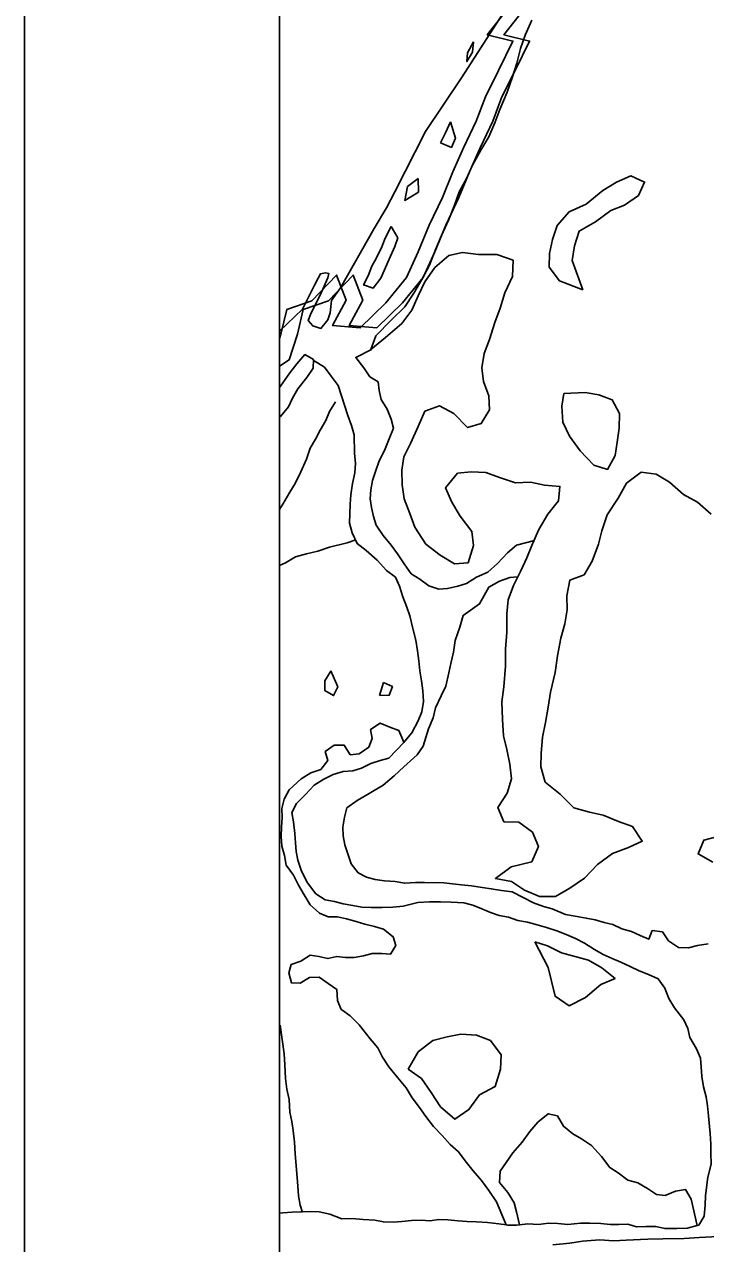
# Model space of a CAD drawing. Extents: x 0 to 34, y 0 to 22.
# Drawn here: x 2 to 2.267, y 15.5055 to 15.9834 of the extents above; entities that cross this region are included whole.
import ezdxf

# ---------------------------------------------------------------- set-up
doc = ezdxf.new("R2010")
doc.units = 0
for name, color, linetype in [('GM_X_Corporation', 7, 'Continuous'), ('GM_X_Major_Lake', 7, 'Continuous'), ('GM_X_Minor_Lake', 7, 'Continuous'), ('GM_X_Minor_River', 7, 'Continuous'), ('SH_Data', 7, 'Continuous')]:
    doc.layers.add(name, color=color, linetype=linetype)

msp = doc.modelspace()

# ---------------------------------------------------------------- linework, layer by layer
at = {"layer": 'GM_X_Corporation'}
msp.add_lwpolyline([(2.18738, 15.98749), (2.17126, 15.96243), (2.15719, 15.94148), (2.14518, 15.91776), (2.14189, 15.9115), (2.13706, 15.90339), (2.12392, 15.88018), (2.12043, 15.87525), (2.11982, 15.87042), (2.11899, 15.86765), (2.11622, 15.86426), (2.11304, 15.86529), (2.11119, 15.86734), (2.11211, 15.86971), (2.11643, 15.87843), (2.11899, 15.88408), (2.11935, 15.88575), (2.11807, 15.88603), (2.11602, 15.88562), (2.11509, 15.88398), (2.11365, 15.88121), (2.10903, 15.87186), (2.1, 15.86319), (2.1, 14.1)], dxfattribs=at)
msp.add_lwpolyline([(2.18738, 15.98749), (2.17126, 15.96243), (2.15719, 15.94148), (2.14518, 15.91776), (2.14189, 15.9115), (2.13706, 15.90339), (2.12392, 15.88018), (2.12043, 15.87525), (2.11982, 15.87042), (2.11899, 15.86765), (2.11622, 15.86426), (2.11304, 15.86529), (2.11119, 15.86734), (2.11211, 15.86971), (2.11643, 15.87843), (2.11899, 15.88408), (2.11935, 15.88575), (2.11807, 15.88603), (2.11602, 15.88562), (2.11509, 15.88398), (2.11365, 15.88121), (2.10903, 15.87186), (2.1, 15.86319), (2.1, 14.1)], dxfattribs=at)
at = {"layer": 'GM_X_Major_Lake'}
for points in [[(2.1, 15.84953), (2.10382, 15.85191), (2.10704, 15.86198), (2.10931, 15.87167), (2.11916, 15.87509), (2.12883, 15.88515), (2.13262, 15.87528), (2.12732, 15.8654), (2.13812, 15.86445), (2.14816, 15.87433), (2.15631, 15.88421), (2.16086, 15.89427), (2.16521, 15.90472), (2.17033, 15.91555), (2.1745, 15.92561), (2.17866, 15.93511), (2.18359, 15.94555), (2.18719, 15.95505), (2.1923, 15.9653), (2.19799, 15.97689), (2.18794, 15.97936), (2.19571, 15.98923)], [(2.1, 15.86034), (2.10052, 15.86198), (2.1028, 15.87166), (2.11265, 15.87508), (2.12232, 15.88515), (2.12611, 15.87528), (2.1208, 15.8654), (2.13161, 15.86445), (2.14165, 15.87433), (2.1498, 15.88421), (2.15434, 15.89427), (2.1587, 15.90472), (2.16382, 15.91554), (2.16799, 15.92561), (2.17215, 15.93511), (2.17708, 15.94555), (2.18068, 15.95505), (2.18579, 15.9653), (2.19148, 15.97689), (2.18143, 15.97935), (2.1892, 15.98923)], [(2.19895, 15.98503), (2.19632, 15.97921), (2.19446, 15.97395), (2.19297, 15.96829), (2.1913, 15.96283), (2.18923, 15.95681), (2.18638, 15.95005), (2.18433, 15.94479), (2.18209, 15.93935), (2.1789, 15.93412), (2.1757, 15.92832), (2.17327, 15.92307), (2.17046, 15.91783), (2.1686, 15.91257), (2.16635, 15.90693), (2.16352, 15.90075), (2.16128, 15.89549), (2.15882, 15.8891), (2.15581, 15.88349), (2.15262, 15.87807), (2.14905, 15.87266), (2.14378, 15.8675), (2.13772, 15.8614), (2.13585, 15.85595), (2.1415, 15.86072), (2.14792, 15.86624), (2.15186, 15.87144), (2.1543, 15.87707), (2.15692, 15.88251), (2.16088, 15.88809), (2.16633, 15.89287), (2.17168, 15.89405), (2.17793, 15.8933), (2.18514, 15.89328), (2.19153, 15.89101), (2.19135, 15.88455), (2.18832, 15.87818), (2.18644, 15.87216), (2.18438, 15.86652), (2.18229, 15.85993), (2.18024, 15.85448), (2.17932, 15.8488), (2.17992, 15.84347), (2.18204, 15.8379), (2.18226, 15.83238), (2.17907, 15.82696), (2.17371, 15.82541), (2.16836, 15.83088), (2.16275, 15.83389), (2.157, 15.83178), (2.15436, 15.82577), (2.15132, 15.81921), (2.14871, 15.81397), (2.14799, 15.80867), (2.14801, 15.80297), (2.1488, 15.79744), (2.15111, 15.79167), (2.15304, 15.78629), (2.15741, 15.77971), (2.16298, 15.77537), (2.16858, 15.77198), (2.17391, 15.77239), (2.176, 15.77917), (2.1754, 15.7847), (2.17083, 15.79072), (2.16756, 15.79613), (2.16506, 15.80172), (2.16979, 15.80747), (2.17512, 15.80808), (2.1808, 15.80772), (2.18625, 15.80586), (2.19246, 15.80378), (2.19835, 15.80399), (2.20383, 15.80288), (2.20989, 15.80232), (2.20934, 15.79664), (2.20521, 15.79144), (2.20162, 15.78546), (2.19918, 15.77983), (2.19694, 15.77439), (2.19451, 15.76895), (2.1917, 15.76352), (2.18964, 15.75788), (2.1891, 15.75239), (2.18908, 15.74517), (2.18852, 15.73853), (2.18852, 15.73188), (2.1879, 15.72373), (2.18717, 15.71786), (2.18735, 15.71102), (2.18774, 15.70455), (2.1891, 15.69919), (2.19027, 15.69345), (2.19086, 15.68774)], [(2.17372, 15.97227), (2.17343, 15.96886), (2.17563, 15.97259), (2.17604, 15.97659)], [(2.17604, 15.97659), (2.17372, 15.97227)], [(2.16303, 15.93705), (2.16735, 15.93521), (2.16897, 15.93878), (2.16695, 15.94521)], [(2.16695, 15.94521), (2.16505, 15.94098), (2.16303, 15.93705)], [(2.15014, 15.91994), (2.1491, 15.91446), (2.15451, 15.91773), (2.15437, 15.92298)], [(2.15437, 15.92298), (2.15014, 15.91994)], [(2.21469, 15.89091), (2.21561, 15.89658), (2.21748, 15.90242), (2.22385, 15.90604), (2.22986, 15.91042), (2.23524, 15.91255), (2.24066, 15.91638), (2.24309, 15.92163), (2.23765, 15.92407), (2.23208, 15.92157), (2.22667, 15.9183), (2.22025, 15.91298), (2.21352, 15.90994), (2.20881, 15.90457), (2.20695, 15.89911), (2.20584, 15.89364), (2.20569, 15.88832), (2.20971, 15.88288), (2.21891, 15.87934)], [(2.14371, 15.90422), (2.14147, 15.89967), (2.14004, 15.89629), (2.13802, 15.89198), (2.13622, 15.88861), (2.13478, 15.88486), (2.13297, 15.8813), (2.13673, 15.88005), (2.13969, 15.88395), (2.14294, 15.89146), (2.14517, 15.89634), (2.1464, 15.89972)], [(2.1464, 15.89972), (2.14371, 15.90422)], [(2.21891, 15.87934), (2.21469, 15.89091)], [(2.21144, 15.83875), (2.21059, 15.83384), (2.21098, 15.82756), (2.21367, 15.82197), (2.21788, 15.81634), (2.22322, 15.81068), (2.22849, 15.80901), (2.23149, 15.81443), (2.2324, 15.81972), (2.23313, 15.82521), (2.23329, 15.83091), (2.23041, 15.83631), (2.22515, 15.83817), (2.21986, 15.83909)], [(2.21986, 15.83909), (2.21144, 15.83875)], [(2.19086, 15.68774), (2.18918, 15.68209), (2.18561, 15.67649), (2.18792, 15.67091), (2.1938, 15.67074), (2.19919, 15.66679), (2.2015, 15.66121), (2.19886, 15.65521), (2.19083, 15.65316), (2.18462, 15.64859), (2.19086, 15.64746), (2.19608, 15.64408), (2.20189, 15.64163), (2.20816, 15.64164), (2.21376, 15.6449), (2.21956, 15.64872), (2.22465, 15.65409), (2.23047, 15.65848), (2.2368, 15.66076), (2.24219, 15.66327), (2.23836, 15.66908), (2.23291, 15.67095), (2.22691, 15.6734), (2.22144, 15.6747), (2.21541, 15.67639), (2.21006, 15.68168), (2.20412, 15.68641), (2.20239, 15.69235), (2.20254, 15.69766), (2.2031, 15.7041), (2.20421, 15.70977), (2.20533, 15.71582), (2.20626, 15.72168), (2.208, 15.72942), (2.20894, 15.73586), (2.21028, 15.74285), (2.21177, 15.7485), (2.21269, 15.75399), (2.21265, 15.7595), (2.21377, 15.76554), (2.21934, 15.76766), (2.22253, 15.77308), (2.225, 15.77966), (2.22629, 15.78494), (2.22836, 15.79115), (2.23273, 15.79768), (2.23593, 15.80366), (2.24175, 15.80787), (2.24761, 15.80713), (2.25284, 15.80394), (2.2584, 15.79922), (2.26382, 15.79621), (2.26919, 15.7915)], [(2.27185, 15.66507), (2.26631, 15.66371), (2.26407, 15.65827), (2.26986, 15.65506)]]:
    msp.add_lwpolyline(points, dxfattribs=at)
at = {"layer": 'GM_X_Minor_Lake'}
for points in [[(2.11773, 15.72614), (2.11781, 15.72233), (2.12117, 15.72034), (2.12279, 15.72371), (2.12017, 15.72998)], [(2.12017, 15.72998), (2.11991, 15.72949), (2.11773, 15.72614)], [(2.13921, 15.72039), (2.14301, 15.72047), (2.14424, 15.72385), (2.14081, 15.7255)], [(2.14081, 15.7255), (2.13921, 15.72039)], [(2.20013, 15.62383), (2.20528, 15.6138), (2.20664, 15.60844), (2.20799, 15.60251), (2.21358, 15.59874), (2.21994, 15.60197), (2.22597, 15.60712), (2.23154, 15.60943), (2.22634, 15.61357), (2.22111, 15.61657), (2.21057, 15.61953), (2.20506, 15.62221)], [(2.20506, 15.62221), (2.20013, 15.62383)], [(2.15562, 15.5702), (2.15946, 15.56477), (2.16309, 15.55916), (2.16865, 15.55425), (2.17426, 15.55807), (2.17841, 15.56384), (2.18458, 15.56709), (2.18667, 15.57386), (2.18684, 15.57956), (2.18263, 15.58519), (2.17718, 15.58725), (2.17112, 15.58761), (2.16577, 15.58663), (2.16003, 15.58508), (2.1544, 15.58068), (2.15048, 15.57392)], [(2.15048, 15.57392), (2.15562, 15.5702)]]:
    msp.add_lwpolyline(points, dxfattribs=at)
at = {"layer": 'GM_X_Minor_River'}
for points in [[(2.1, 15.82963), (2.10037, 15.8298), (2.10351, 15.83351), (2.10513, 15.83688), (2.10713, 15.84063), (2.11067, 15.84508), (2.11324, 15.84862), (2.11334, 15.85204), (2.10998, 15.85403), (2.10684, 15.85032), (2.10408, 15.84679), (2.10131, 15.84288), (2.1, 15.84116)], [(2.13609, 15.85596), (2.12988, 15.85289), (2.13299, 15.84881), (2.13536, 15.84532), (2.13872, 15.84332), (2.139, 15.8399), (2.13986, 15.83645), (2.14221, 15.83259), (2.14381, 15.82874), (2.14466, 15.8251), (2.14302, 15.82097), (2.14139, 15.81703), (2.13897, 15.81197), (2.13773, 15.80859), (2.13648, 15.80463), (2.13581, 15.80104), (2.13552, 15.79744), (2.13599, 15.79401), (2.13684, 15.79056), (2.13788, 15.78711), (2.14061, 15.78304), (2.14373, 15.77934), (2.14629, 15.77585), (2.14884, 15.77198), (2.15158, 15.7681), (2.15493, 15.76591), (2.15847, 15.76334), (2.16242, 15.76209), (2.16584, 15.76237), (2.16985, 15.7632), (2.1733, 15.76424), (2.17717, 15.76679), (2.18159, 15.76875), (2.18548, 15.77206), (2.1894, 15.77632), (2.1929, 15.77925), (2.19994, 15.78107)], [(2.11321, 15.85183), (2.11762, 15.84906), (2.12018, 15.84557), (2.12292, 15.84188), (2.12433, 15.83785), (2.12677, 15.83018), (2.12817, 15.82615), (2.12921, 15.82251), (2.12938, 15.81529), (2.12984, 15.81147), (2.12954, 15.80768), (2.12866, 15.80353), (2.12797, 15.79899), (2.12767, 15.79539), (2.12746, 15.78798), (2.12849, 15.78415), (2.13046, 15.77992), (2.13399, 15.77716), (2.13825, 15.77342), (2.14193, 15.76933), (2.14546, 15.76675), (2.14707, 15.76329), (2.14828, 15.75907), (2.14988, 15.75504), (2.15111, 15.75158), (2.15229, 15.74661), (2.15349, 15.74201), (2.15413, 15.73782), (2.15459, 15.734), (2.15505, 15.73), (2.1557, 15.72618), (2.15615, 15.72218), (2.15641, 15.71799), (2.15573, 15.71402), (2.1543, 15.71045), (2.15189, 15.70577), (2.14914, 15.70243), (2.14874, 15.70201)], [(2.1, 15.79322), (2.10129, 15.79539), (2.10408, 15.80006), (2.10607, 15.80342), (2.10829, 15.8081), (2.11052, 15.81298), (2.11197, 15.81731), (2.11416, 15.82085), (2.11597, 15.82441), (2.11817, 15.82815), (2.1196, 15.83172), (2.12198, 15.83545)], [(2.1, 15.77136), (2.10234, 15.77237), (2.1062, 15.77473), (2.1106, 15.77593), (2.115, 15.77694), (2.1196, 15.77852), (2.12648, 15.78022), (2.12994, 15.78145)], [(2.19346, 15.76692), (2.19026, 15.7666), (2.18624, 15.7652), (2.18199, 15.76285), (2.17839, 15.7563), (2.17199, 15.75174), (2.17073, 15.74722), (2.16887, 15.74195), (2.16817, 15.73741), (2.16709, 15.73288), (2.16642, 15.72929), (2.16513, 15.72401), (2.16331, 15.72026), (2.16109, 15.71558), (2.16022, 15.71161), (2.15839, 15.70729), (2.1563, 15.70052), (2.15392, 15.69716), (2.14866, 15.69237), (2.14495, 15.68887), (2.14067, 15.6852), (2.13507, 15.68194), (2.13044, 15.67922), (2.12637, 15.6763), (2.12551, 15.67271), (2.12483, 15.66874), (2.12492, 15.66532), (2.12558, 15.66188), (2.12681, 15.65824), (2.12802, 15.6544), (2.13077, 15.6509), (2.13414, 15.6491), (2.13753, 15.64824), (2.14113, 15.64775), (2.14529, 15.64744), (2.14907, 15.64677), (2.15325, 15.64702), (2.15686, 15.64711), (2.16445, 15.64689), (2.16786, 15.6466), (2.17127, 15.64612), (2.17524, 15.64582), (2.1794, 15.64513), (2.18299, 15.64465), (2.18696, 15.64396), (2.19112, 15.64346), (2.19543, 15.64125), (2.19954, 15.63904), (2.20349, 15.6376), (2.20688, 15.63674), (2.21213, 15.6345), (2.21591, 15.63382), (2.22025, 15.63312), (2.22365, 15.63246), (2.22723, 15.6314), (2.23062, 15.63054), (2.23418, 15.62892), (2.23795, 15.62786), (2.24132, 15.62625), (2.2447, 15.62482), (2.24612, 15.6282), (2.2501, 15.6277), (2.25247, 15.62421), (2.25638, 15.62163), (2.26036, 15.62152), (2.2638, 15.62237), (2.268, 15.62301)], [(2.14874, 15.70201), (2.14839, 15.70302), (2.14679, 15.70668), (2.14322, 15.70792), (2.13947, 15.70955), (2.1356, 15.707), (2.13626, 15.70356), (2.13502, 15.70018), (2.13115, 15.69744), (2.12772, 15.69716), (2.12536, 15.70084), (2.12138, 15.70095), (2.11789, 15.69839), (2.11893, 15.69494), (2.11617, 15.69141), (2.11233, 15.69), (2.10847, 15.68764), (2.10379, 15.68341), (2.10179, 15.67967), (2.10092, 15.67608), (2.10101, 15.67247), (2.10072, 15.66887), (2.10061, 15.66507), (2.10088, 15.66126), (2.10192, 15.65762), (2.10257, 15.65381), (2.1055, 15.64992), (2.10747, 15.64607), (2.10964, 15.6422), (2.112, 15.63833), (2.1157, 15.635), (2.11908, 15.63357), (2.12269, 15.63366), (2.12627, 15.63279), (2.13004, 15.63173), (2.13343, 15.63069), (2.1372, 15.62982), (2.14077, 15.62877), (2.14449, 15.62581), (2.14553, 15.62236), (2.14353, 15.619), (2.14013, 15.61928), (2.13633, 15.6192), (2.13288, 15.61835), (2.12926, 15.6177), (2.12584, 15.61761), (2.12244, 15.61809), (2.11899, 15.61723), (2.11541, 15.6181), (2.11201, 15.61858), (2.10833, 15.61621), (2.1045, 15.61499), (2.10364, 15.6116), (2.10468, 15.60777), (2.10809, 15.60767), (2.11176, 15.60984), (2.11556, 15.60992), (2.1191, 15.60754), (2.12245, 15.60516), (2.1227, 15.60079), (2.12412, 15.59733), (2.12443, 15.59711)], [(2.2653, 15.57483), (2.26501, 15.57825), (2.26341, 15.58191), (2.26088, 15.58635), (2.26003, 15.5898), (2.25842, 15.59327), (2.25475, 15.59793), (2.25258, 15.6016), (2.25099, 15.60564), (2.24843, 15.60932), (2.24468, 15.61095), (2.24093, 15.61239), (2.23737, 15.6142), (2.23381, 15.61582), (2.23043, 15.61725), (2.22687, 15.61887), (2.22351, 15.62087), (2.21959, 15.62326), (2.21604, 15.62508), (2.21229, 15.6267), (2.20872, 15.62814), (2.20458, 15.6294), (2.201, 15.63045), (2.19724, 15.63151), (2.19346, 15.63219), (2.1897, 15.63343), (2.18611, 15.63411), (2.18273, 15.63535), (2.17935, 15.63677), (2.17579, 15.63821), (2.1722, 15.63907), (2.16728, 15.6394), (2.1631, 15.63952), (2.15873, 15.63946), (2.15417, 15.63921), (2.14844, 15.63785), (2.14444, 15.6374), (2.14026, 15.63733), (2.13589, 15.63727), (2.13229, 15.63737), (2.1287, 15.63804), (2.12492, 15.63872), (2.12153, 15.63958), (2.11794, 15.64025), (2.11421, 15.64264), (2.11092, 15.64692), (2.10858, 15.65154), (2.10718, 15.65576), (2.10652, 15.6592), (2.10624, 15.66263), (2.10596, 15.66625), (2.10552, 15.67082), (2.10487, 15.67445), (2.10668, 15.67801), (2.11019, 15.68152), (2.11353, 15.68522), (2.11739, 15.68758), (2.12105, 15.68937), (2.12488, 15.69059), (2.12868, 15.69086), (2.13213, 15.6919), (2.13579, 15.6937), (2.13943, 15.69492), (2.14287, 15.69577), (2.14874, 15.70201)], [(2.12443, 15.59711), (2.12766, 15.59475), (2.13116, 15.59123), (2.13556, 15.58579), (2.1385, 15.58228), (2.1403, 15.57862), (2.14284, 15.57475), (2.14633, 15.57047), (2.14963, 15.56657), (2.15199, 15.5627), (2.15492, 15.55882), (2.15729, 15.55533), (2.16041, 15.55144), (2.16372, 15.54793), (2.16685, 15.54442), (2.17018, 15.54147), (2.17274, 15.53798), (2.17586, 15.53409), (2.17916, 15.53019), (2.18209, 15.52631), (2.185, 15.52186), (2.18879, 15.51287)], [(2.1002, 15.59112), (2.10179, 15.57992), (2.10205, 15.57554), (2.10228, 15.57022), (2.10292, 15.56602), (2.10375, 15.56201), (2.10399, 15.55706), (2.10484, 15.55343), (2.1053, 15.5498), (2.10593, 15.54522), (2.10618, 15.54066), (2.10701, 15.5298), (2.10742, 15.52428), (2.10808, 15.52065), (2.10895, 15.51777)], [(2.26371, 15.51257), (2.26429, 15.51273), (2.26648, 15.51628), (2.26679, 15.52064), (2.2669, 15.52443), (2.26786, 15.53162), (2.26915, 15.53672), (2.26908, 15.5409), (2.26899, 15.54451), (2.26873, 15.5487), (2.26816, 15.55555), (2.26771, 15.55956), (2.26724, 15.56299), (2.26621, 15.56701), (2.26557, 15.57102), (2.2653, 15.57483)], [(2.194, 15.51286), (2.19287, 15.51802), (2.19202, 15.52146), (2.18947, 15.52553), (2.18617, 15.52942), (2.18649, 15.53397), (2.18886, 15.53732), (2.19143, 15.54105), (2.19516, 15.54531), (2.19813, 15.54941), (2.20127, 15.55311), (2.20535, 15.55642), (2.20893, 15.55555), (2.21129, 15.5515), (2.215, 15.54854), (2.21836, 15.54654), (2.22227, 15.54396), (2.22614, 15.53967), (2.22943, 15.53539), (2.23279, 15.53321), (2.2365, 15.53044), (2.24046, 15.52938), (2.2442, 15.52718), (2.24773, 15.5248), (2.25114, 15.52432), (2.25518, 15.5261), (2.25918, 15.52675), (2.26135, 15.52288), (2.26371, 15.51257)], [(2.18879, 15.51287), (2.1859, 15.51328), (2.18155, 15.51379), (2.17719, 15.5141), (2.17339, 15.51421), (2.16998, 15.5145), (2.16601, 15.5148), (2.1624, 15.51491), (2.15897, 15.51444), (2.15556, 15.51472), (2.15176, 15.51464), (2.14795, 15.51418), (2.14453, 15.5139), (2.14073, 15.51401), (2.13734, 15.51468), (2.13279, 15.515), (2.12843, 15.51532), (2.12444, 15.51524), (2.11975, 15.51709), (2.1156, 15.51797), (2.11218, 15.51807), (2.10838, 15.51798), (2.10496, 15.51789), (2.10135, 15.51762), (2.1, 15.51751)], [(2.26371, 15.51257), (2.25989, 15.51153), (2.25571, 15.51146), (2.25115, 15.5114), (2.24738, 15.51227), (2.24358, 15.51219), (2.23997, 15.5121), (2.23658, 15.51315), (2.23297, 15.51306), (2.22955, 15.51297), (2.22596, 15.51346), (2.2216, 15.51358), (2.21799, 15.51349), (2.21304, 15.51307), (2.20906, 15.51337), (2.20546, 15.51348), (2.20146, 15.51302), (2.19729, 15.51333), (2.194, 15.51286)], [(2.18879, 15.51287), (2.1893, 15.5128), (2.1929, 15.5127), (2.194, 15.51286)], [(2.27195, 15.50833), (2.26453, 15.50797), (2.25864, 15.50757), (2.25028, 15.50743), (2.24439, 15.50722), (2.23583, 15.5069), (2.23089, 15.50666), (2.22559, 15.50701), (2.21874, 15.50644), (2.21378, 15.50564), (2.20712, 15.50507)]]:
    msp.add_lwpolyline(points, dxfattribs=at)
at = {"layer": 'SH_Data'}
for p, q in [((2, 21), (2, 14)), ((2, 21), (2, 14)), ((2.1, 20.9), (2.1, 14.1)), ((2.1, 20.9), (2.1, 14.1))]:
    msp.add_line(p, q, dxfattribs=at)

doc.saveas('drawing.dxf')
